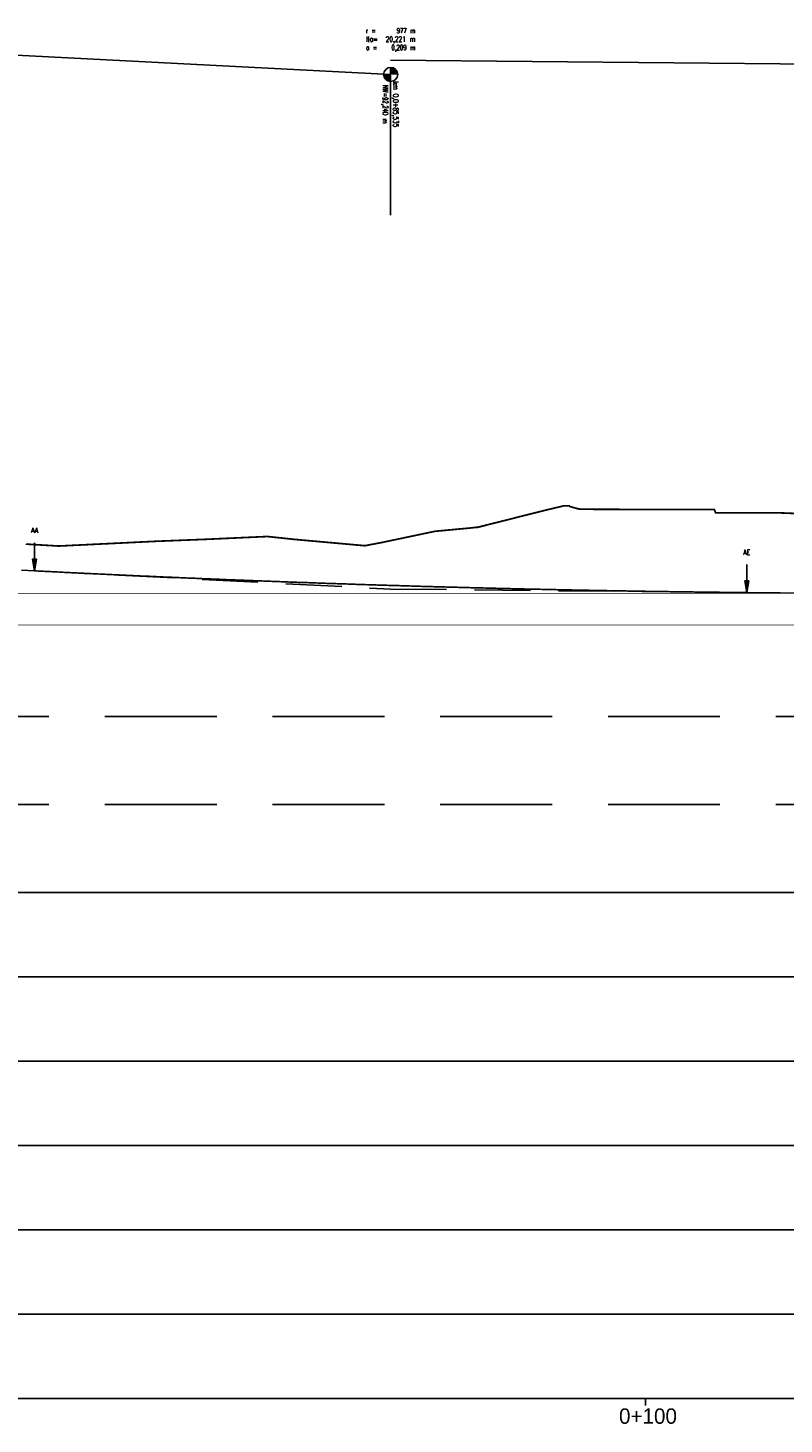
# Model space of a CAD drawing. Header units: metres. Extents: x 3458045 to 3462392, y 5482308 to 5484762.
# Tile 335 of 458: x 3461024 to 3461067, y 5483955 to 5484034. Entities that reach past the tile are written whole.
import ezdxf
from ezdxf.enums import TextEntityAlignment as Align

# ---------------------------------------------------------------- set-up
doc = ezdxf.new("R2010")
doc.units = ezdxf.units.M
doc.linetypes.add('VERDECKT', pattern=[9.525, 6.35, -3.175])
doc.linetypes.add('VERDECKT2', pattern=[4.7625, 3.175, -1.5875])
doc.layers.get('0').update_dxf_attribs({"linetype": 'CONTINUOUS'})
for name, color, linetype in [('0000000___LAENG_01_Standard', 1, 'CONTINUOUS'), ('SP_GELÄNDE-BESTAND', 251, 'CONTINUOUS'), ('SP_GRADIENTE', 3, 'CONTINUOUS'), ('SP_HW10', 170, 'VERDECKT'), ('SP_HW100', 170, 'VERDECKT'), ('SP_Tangentenband', 1, 'CONTINUOUS')]:
    doc.layers.add(name, color=color, linetype=linetype)
doc.layers.add('SP_Höhenplan-Beschriftung-Linien', color=2, linetype='CONTINUOUS', lineweight=25)
doc.layers.add('SP_Höhenplan-Beschriftung-Text', color=2, linetype='CONTINUOUS', lineweight=25)
doc.styles.add('K_ISOCP', font='k_isocp.shx')
doc.styles.get("Standard").update_dxf_attribs({"font": 'txt.shx'})

# ---------------------------------------------------------------- blocks, each defined once
blk = doc.blocks.new('SYMB155')
at = {"color": 0, "linetype": 'ByBlock'}
for p, q in [((0, 0), (0, -2.4)), ((0, -0.02), (0, -0.02)), ((0, -0.04), (0.01, -0.04)), ((0, -0.06), (0.01, -0.06)), ((0, -0.08), (0.01, -0.08)), ((0, -0.1), (0.02, -0.1)), ((0, -0.12), (0.02, -0.12)), ((0, -0.14), (0.02, -0.14)), ((0, -0.16), (0.03, -0.16)), ((0, -0.18), (0.03, -0.18)), ((0, -0.2), (0.03, -0.2)), ((0, -0.22), (0.04, -0.22)), ((0, -0.24), (0.04, -0.24)), ((0, -0.26), (0.04, -0.26)), ((0, -0.28), (0.05, -0.28)), ((0, -0.3), (0.05, -0.3)), ((0, -0.32), (0.05, -0.32)), ((0, -0.34), (0.06, -0.34)), ((0, -0.36), (0.06, -0.36)), ((0, -0.38), (0.06, -0.38)), ((0, -0.4), (0.07, -0.4)), ((0, -0.42), (0.07, -0.42)), ((0, -0.44), (0.07, -0.44)), ((0, -0.46), (0.08, -0.46)), ((0, -0.48), (0.08, -0.48)), ((0, -0.5), (0.09, -0.5)), ((0, -0.52), (0.09, -0.52)), ((0, -0.54), (0.09, -0.54)), ((0, -0.56), (0.1, -0.56)), ((0, -0.58), (0.1, -0.58)), ((0, -0.6), (0.1, -0.6)), ((0, -0.62), (0.11, -0.62)), ((0, -0.64), (0.11, -0.64)), ((0, -0.66), (0.11, -0.66)), ((0, -0.68), (0.12, -0.68)), ((0, -0.7), (0.12, -0.7)), ((0, -0.72), (0.12, -0.72)), ((0, -0.74), (0.13, -0.74)), ((0, -0.76), (0.13, -0.76)), ((0, -0.78), (0.13, -0.78)), ((0, -0.8), (0.14, -0.8)), ((0, -0.82), (0.14, -0.82)), ((0, -0.84), (0.14, -0.84)), ((0, -0.86), (0.15, -0.86)), ((0, -0.88), (0.15, -0.88)), ((0, -0.9), (0.15, -0.9)), ((0, -0.92), (0.16, -0.92)), ((0, -0.94), (0.16, -0.94)), ((0, -0.96), (0.16, -0.96)), ((0, -0.98), (0.17, -0.98))]:
    blk.add_line(p, q, dxfattribs=at)
at = {"color": 0, "linetype": 'ByBlock', "flags": 128}
blk.add_lwpolyline([(0.17, -1), (0, 0), (-0.17, -1), (0.17, -1)], close=True, dxfattribs=at)
blk = doc.blocks.new('SYMB156')
at = {"color": 0, "linetype": 'ByBlock'}
for p, q in [((0, 0), (0, -2.4)), ((-0.17, -0.98), (0, -0.98)), ((-0.16, -0.92), (0, -0.92)), ((-0.16, -0.94), (0, -0.94)), ((-0.16, -0.96), (0, -0.96)), ((-0.15, -0.86), (0, -0.86)), ((-0.15, -0.88), (0, -0.88)), ((-0.15, -0.9), (0, -0.9)), ((-0.14, -0.8), (0, -0.8)), ((-0.14, -0.82), (0, -0.82)), ((-0.14, -0.84), (0, -0.84)), ((-0.13, -0.74), (0, -0.74)), ((-0.13, -0.76), (0, -0.76)), ((-0.13, -0.78), (0, -0.78)), ((-0.12, -0.68), (0, -0.68)), ((-0.12, -0.7), (0, -0.7)), ((-0.12, -0.72), (0, -0.72)), ((-0.11, -0.62), (0, -0.62)), ((-0.11, -0.64), (0, -0.64)), ((-0.11, -0.66), (0, -0.66)), ((-0.1, -0.56), (0, -0.56)), ((-0.1, -0.58), (0, -0.58)), ((-0.1, -0.6), (0, -0.6)), ((-0.09, -0.5), (0, -0.5)), ((-0.09, -0.52), (0, -0.52)), ((-0.09, -0.54), (0, -0.54)), ((-0.08, -0.46), (0, -0.46)), ((-0.08, -0.48), (0, -0.48)), ((-0.07, -0.4), (0, -0.4)), ((-0.07, -0.42), (0, -0.42)), ((-0.07, -0.44), (0, -0.44)), ((-0.06, -0.34), (0, -0.34)), ((-0.06, -0.36), (0, -0.36)), ((-0.06, -0.38), (0, -0.38)), ((-0.05, -0.28), (0, -0.28)), ((-0.05, -0.3), (0, -0.3)), ((-0.05, -0.32), (0, -0.32)), ((-0.04, -0.22), (0, -0.22)), ((-0.04, -0.24), (0, -0.24)), ((-0.04, -0.26), (0, -0.26)), ((-0.03, -0.16), (0, -0.16)), ((-0.03, -0.18), (0, -0.18)), ((-0.03, -0.2), (0, -0.2)), ((-0.02, -0.1), (0, -0.1)), ((-0.02, -0.12), (0, -0.12)), ((-0.02, -0.14), (0, -0.14)), ((-0.01, -0.04), (0, -0.04)), ((-0.01, -0.06), (0, -0.06)), ((-0.01, -0.08), (0, -0.08)), ((0, -0.02), (0, -0.02))]:
    blk.add_line(p, q, dxfattribs=at)
at = {"color": 0, "linetype": 'ByBlock', "flags": 128}
blk.add_lwpolyline([(0.17, -1), (0, 0), (-0.17, -1), (0.17, -1)], close=True, dxfattribs=at)

msp = doc.modelspace()

# ---------------------------------------------------------------- hatches: boundary and pattern name
at = {"layer": '0000000___LAENG_01_Standard', "linetype": 'Continuous'}
for points in [[(3461044.3197, 5484031.2819), (3461044.3195, 5484031.2774), (3461044.3194, 5484031.273), (3461044.3193, 5484031.2685), (3461044.3192, 5484031.264), (3461044.3192, 5484031.2596), (3461044.3193, 5484031.2551), (3461044.3194, 5484031.2506), (3461044.3195, 5484031.2461), (3461044.3197, 5484031.2417), (3461044.32, 5484031.2372), (3461044.3203, 5484031.2328), (3461044.3206, 5484031.2283), (3461044.321, 5484031.2238), (3461044.3215, 5484031.2194), (3461044.322, 5484031.2149), (3461044.3225, 5484031.2105), (3461044.3231, 5484031.2061), (3461044.3238, 5484031.2017), (3461044.3244, 5484031.1972), (3461044.3252, 5484031.1928), (3461044.326, 5484031.1884), (3461044.3268, 5484031.184), (3461044.3277, 5484031.1796), (3461044.3287, 5484031.1753), (3461044.3297, 5484031.1709), (3461044.3307, 5484031.1666), (3461044.3318, 5484031.1622), (3461044.3329, 5484031.1579), (3461044.3341, 5484031.1536), (3461044.3353, 5484031.1493), (3461044.3366, 5484031.145), (3461044.338, 5484031.1407), (3461044.3393, 5484031.1365), (3461044.3408, 5484031.1322), (3461044.3422, 5484031.128), (3461044.3438, 5484031.1238), (3461044.3453, 5484031.1196), (3461044.3469, 5484031.1155), (3461044.3486, 5484031.1113), (3461044.3503, 5484031.1072), (3461044.352, 5484031.1031), (3461044.3538, 5484031.099), (3461044.3557, 5484031.0949), (3461044.3576, 5484031.0908), (3461044.3595, 5484031.0868), (3461044.3615, 5484031.0828), (3461044.3635, 5484031.0788), (3461044.3656, 5484031.0748), (3461044.3677, 5484031.0709), (3461044.3698, 5484031.067), (3461044.372, 5484031.0631), (3461044.3743, 5484031.0592), (3461044.3766, 5484031.0554), (3461044.3789, 5484031.0516), (3461044.3813, 5484031.0478), (3461044.3837, 5484031.044), (3461044.3861, 5484031.0403), (3461044.3886, 5484031.0365), (3461044.3912, 5484031.0329), (3461044.3938, 5484031.0292), (3461044.3964, 5484031.0256), (3461044.399, 5484031.022), (3461044.4017, 5484031.0184), (3461044.4045, 5484031.0149), (3461044.4073, 5484031.0114), (3461044.4101, 5484031.0079), (3461044.4129, 5484031.0045), (3461044.4158, 5484031.0011), (3461044.4188, 5484030.9977), (3461044.4217, 5484030.9944), (3461044.4248, 5484030.991), (3461044.4278, 5484030.9878), (3461044.4309, 5484030.9845), (3461044.434, 5484030.9813), (3461044.4371, 5484030.9782), (3461044.4403, 5484030.975), (3461044.4436, 5484030.9719), (3461044.4468, 5484030.9689), (3461044.4501, 5484030.9658), (3461044.4534, 5484030.9628), (3461044.4568, 5484030.9599), (3461044.4602, 5484030.957), (3461044.4636, 5484030.9541), (3461044.4671, 5484030.9513), (3461044.4706, 5484030.9485), (3461044.4741, 5484030.9457), (3461044.4776, 5484030.943), (3461044.4812, 5484030.9403), (3461044.4848, 5484030.9377), (3461044.4884, 5484030.9351), (3461044.4921, 5484030.9325), (3461044.4958, 5484030.93), (3461044.4995, 5484030.9275), (3461044.5033, 5484030.9251), (3461044.5071, 5484030.9227), (3461044.5109, 5484030.9203), (3461044.5147, 5484030.918), (3461044.5186, 5484030.9157), (3461044.5224, 5484030.9135), (3461044.5263, 5484030.9113), (3461044.5303, 5484030.9092), (3461044.5342, 5484030.9071), (3461044.5382, 5484030.9051), (3461044.5422, 5484030.9031), (3461044.5462, 5484030.9011), (3461044.5503, 5484030.8992), (3461044.5543, 5484030.8973), (3461044.5584, 5484030.8955), (3461044.5625, 5484030.8937), (3461044.5666, 5484030.892), (3461044.5708, 5484030.8903), (3461044.575, 5484030.8887), (3461044.5791, 5484030.8871), (3461044.5833, 5484030.8856), (3461044.5875, 5484030.8841), (3461044.5918, 5484030.8826), (3461044.596, 5484030.8812), (3461044.6003, 5484030.8799), (3461044.6046, 5484030.8786), (3461044.6089, 5484030.8773), (3461044.6132, 5484030.8761), (3461044.6175, 5484030.8749), (3461044.6218, 5484030.8738), (3461044.6262, 5484030.8728), (3461044.6305, 5484030.8717), (3461044.6349, 5484030.8708), (3461044.6393, 5484030.8699), (3461044.6436, 5484030.869), (3461044.648, 5484030.8682), (3461044.6524, 5484030.8674), (3461044.6569, 5484030.8667), (3461044.6613, 5484030.866), (3461044.6657, 5484030.8654), (3461044.6701, 5484030.8648), (3461044.6746, 5484030.8643), (3461044.679, 5484030.8638), (3461044.6835, 5484030.8634), (3461044.6879, 5484030.863), (3461044.6924, 5484030.8627), (3461044.6969, 5484030.8624), (3461044.7013, 5484030.8622), (3461044.7058, 5484030.862), (3461044.7103, 5484030.8619), (3461044.7147, 5484030.8618), (3461044.7192, 5484030.8618), (3461044.7192, 5484031.2618), (3461044.3197, 5484031.2822)], [(3461045.1191, 5484031.2729), (3461045.1189, 5484031.2774), (3461045.1187, 5484031.2819), (3461045.1185, 5484031.2863), (3461045.1182, 5484031.2908), (3461045.1178, 5484031.2953), (3461045.1174, 5484031.2997), (3461045.117, 5484031.3042), (3461045.1165, 5484031.3086), (3461045.1159, 5484031.3131), (3461045.1153, 5484031.3175), (3461045.1147, 5484031.3219), (3461045.114, 5484031.3263), (3461045.1132, 5484031.3307), (3461045.1124, 5484031.3351), (3461045.1116, 5484031.3395), (3461045.1107, 5484031.3439), (3461045.1097, 5484031.3483), (3461045.1087, 5484031.3526), (3461045.1077, 5484031.357), (3461045.1066, 5484031.3613), (3461045.1055, 5484031.3657), (3461045.1043, 5484031.37), (3461045.1031, 5484031.3743), (3461045.1018, 5484031.3785), (3461045.1005, 5484031.3828), (3461045.0991, 5484031.3871), (3461045.0977, 5484031.3913), (3461045.0962, 5484031.3955), (3461045.0947, 5484031.3997), (3461045.0931, 5484031.4039), (3461045.0915, 5484031.4081), (3461045.0898, 5484031.4123), (3461045.0881, 5484031.4164), (3461045.0864, 5484031.4205), (3461045.0846, 5484031.4246), (3461045.0827, 5484031.4287), (3461045.0808, 5484031.4327), (3461045.0789, 5484031.4368), (3461045.0769, 5484031.4408), (3461045.0749, 5484031.4448), (3461045.0728, 5484031.4487), (3461045.0707, 5484031.4527), (3461045.0686, 5484031.4566), (3461045.0664, 5484031.4605), (3461045.0641, 5484031.4643), (3461045.0618, 5484031.4682), (3461045.0595, 5484031.472), (3461045.0571, 5484031.4758), (3461045.0547, 5484031.4796), (3461045.0523, 5484031.4833), (3461045.0498, 5484031.487), (3461045.0472, 5484031.4907), (3461045.0446, 5484031.4943), (3461045.042, 5484031.498), (3461045.0394, 5484031.5016), (3461045.0367, 5484031.5051), (3461045.0339, 5484031.5087), (3461045.0311, 5484031.5122), (3461045.0283, 5484031.5156), (3461045.0255, 5484031.5191), (3461045.0226, 5484031.5225), (3461045.0196, 5484031.5259), (3461045.0167, 5484031.5292), (3461045.0137, 5484031.5325), (3461045.0106, 5484031.5358), (3461045.0075, 5484031.539), (3461045.0044, 5484031.5422), (3461045.0013, 5484031.5454), (3461044.9981, 5484031.5485), (3461044.9949, 5484031.5516), (3461044.9916, 5484031.5547), (3461044.9883, 5484031.5577), (3461044.985, 5484031.5607), (3461044.9816, 5484031.5637), (3461044.9782, 5484031.5666), (3461044.9748, 5484031.5695), (3461044.9713, 5484031.5723), (3461044.9679, 5484031.5751), (3461044.9643, 5484031.5779), (3461044.9608, 5484031.5806), (3461044.9572, 5484031.5833), (3461044.9536, 5484031.5859), (3461044.95, 5484031.5885), (3461044.9463, 5484031.5911), (3461044.9426, 5484031.5936), (3461044.9389, 5484031.5961), (3461044.9351, 5484031.5985), (3461044.9313, 5484031.6009), (3461044.9275, 5484031.6032), (3461044.9237, 5484031.6055), (3461044.9199, 5484031.6078), (3461044.916, 5484031.61), (3461044.9121, 5484031.6122), (3461044.9081, 5484031.6143), (3461044.9042, 5484031.6164), (3461044.9002, 5484031.6185), (3461044.8962, 5484031.6205), (3461044.8922, 5484031.6224), (3461044.8881, 5484031.6244), (3461044.8841, 5484031.6262), (3461044.88, 5484031.628), (3461044.8759, 5484031.6298), (3461044.8718, 5484031.6315), (3461044.8676, 5484031.6332), (3461044.8635, 5484031.6349), (3461044.8593, 5484031.6365), (3461044.8551, 5484031.638), (3461044.8509, 5484031.6395), (3461044.8466, 5484031.6409), (3461044.8424, 5484031.6423), (3461044.8381, 5484031.6437), (3461044.8339, 5484031.645), (3461044.8296, 5484031.6463), (3461044.8253, 5484031.6475), (3461044.8209, 5484031.6486), (3461044.8166, 5484031.6497), (3461044.8123, 5484031.6508), (3461044.8079, 5484031.6518), (3461044.8035, 5484031.6528), (3461044.7992, 5484031.6537), (3461044.7948, 5484031.6546), (3461044.7904, 5484031.6554), (3461044.786, 5484031.6562), (3461044.7816, 5484031.6569), (3461044.7771, 5484031.6576), (3461044.7727, 5484031.6582), (3461044.7683, 5484031.6588), (3461044.7638, 5484031.6593), (3461044.7594, 5484031.6598), (3461044.7549, 5484031.6602), (3461044.7505, 5484031.6606), (3461044.746, 5484031.6609), (3461044.7416, 5484031.6612), (3461044.7371, 5484031.6614), (3461044.7326, 5484031.6616), (3461044.7282, 5484031.6617), (3461044.7237, 5484031.6618), (3461044.7192, 5484031.6618), (3461044.7192, 5484031.2618), (3461045.1192, 5484031.2578), (3461045.1192, 5484031.2595), (3461045.1192, 5484031.264), (3461045.1192, 5484031.2685)]]:
    msp.add_hatch(color=2, dxfattribs=at).paths.add_polyline_path(points)

# ---------------------------------------------------------------- linework, layer by layer
at = {"layer": '0000000___LAENG_01_Standard', "color": 2}
for start, end in [(90, 270), (270, 90)]:
    msp.add_arc((3461044.7192, 5484031.2618), 0.4, start, end, dxfattribs=at)
at = {"layer": 'SP_GELÄNDE-BESTAND', "const_width": 0.1}
msp.add_lwpolyline([(3461024.0007, 5484004.5828), (3461024.1844, 5484004.572), (3461025.8662, 5484004.473), (3461026.9627, 5484004.5259), (3461029.1844, 5484004.6335), (3461031.343, 5484004.7404), (3461031.344, 5484004.7404), (3461034.1844, 5484004.8522), (3461037.7227, 5484005.0141), (3461039.1844, 5484004.858), (3461039.3073, 5484004.8455), (3461043.2555, 5484004.4911), (3461044.1844, 5484004.667), (3461047.2377, 5484005.31), (3461049.1844, 5484005.4916), (3461049.5407, 5484005.5304), (3461049.6217, 5484005.5399), (3461049.6321, 5484005.5377), (3461049.6466, 5484005.532), (3461053.4398, 5484006.4915), (3461054.1844, 5484006.6686), (3461054.5679, 5484006.7589), (3461054.8101, 5484006.7591), (3461054.8533, 5484006.7593), (3461054.8597, 5484006.7581), (3461054.8607, 5484006.7584), (3461054.8614, 5484006.758), (3461054.9047, 5484006.7132), (3461055.4064, 5484006.5769), (3461055.5991, 5484006.5631), (3461055.9786, 5484006.5668), (3461055.9889, 5484006.5612), (3461056.0549, 5484006.5617), (3461056.7286, 5484006.5563), (3461056.9086, 5484006.5562), (3461059.1844, 5484006.5529), (3461061.5912, 5484006.5529), (3461061.9495, 5484006.5469), (3461062.7817, 5484006.5496), (3461063.0979, 5484006.5459), (3461063.1783, 5484006.3595), (3461063.2756, 5484006.3594), (3461064.1844, 5484006.3597), (3461066.7214, 5484006.3603), (3461069.1844, 5484006.2645)], dxfattribs=at)
at = {"layer": 'SP_GRADIENTE'}
msp.add_lwpolyline([(3461023.7601, 5484003.1017), (3461024.4984, 5484003.0638), (3461024.5984, 5484003.0587), (3461024.6984, 5484003.0536), (3461024.7984, 5484003.0485), (3461024.8984, 5484003.0434), (3461024.9984, 5484003.0383), (3461025.0984, 5484003.0332), (3461025.1984, 5484003.0282), (3461025.2984, 5484003.0231), (3461025.3984, 5484003.0181), (3461025.4984, 5484003.013), (3461025.5984, 5484003.008), (3461025.6984, 5484003.003), (3461025.7984, 5484002.998), (3461025.8984, 5484002.993), (3461025.9984, 5484002.988), (3461026.0984, 5484002.9831), (3461026.1984, 5484002.9781), (3461026.2984, 5484002.9732), (3461026.3984, 5484002.9682), (3461026.4984, 5484002.9633), (3461026.5984, 5484002.9584), (3461026.6984, 5484002.9535), (3461026.7984, 5484002.9486), (3461026.8984, 5484002.9437), (3461026.9984, 5484002.9388), (3461027.0984, 5484002.9339), (3461027.1984, 5484002.9291), (3461027.2984, 5484002.9242), (3461027.3984, 5484002.9194), (3461027.4984, 5484002.9146), (3461027.5984, 5484002.9097), (3461027.6984, 5484002.9049), (3461027.7984, 5484002.9001), (3461027.8984, 5484002.8954), (3461027.9984, 5484002.8906), (3461028.0984, 5484002.8858), (3461028.1984, 5484002.8811), (3461028.2984, 5484002.8763), (3461028.3984, 5484002.8716), (3461028.4984, 5484002.8669), (3461028.5984, 5484002.8621), (3461028.6984, 5484002.8574), (3461028.7984, 5484002.8528), (3461028.8984, 5484002.8481), (3461028.9984, 5484002.8434), (3461029.0984, 5484002.8387), (3461029.1984, 5484002.8341), (3461029.2984, 5484002.8294), (3461029.3984, 5484002.8248), (3461029.4984, 5484002.8202), (3461029.5984, 5484002.8156), (3461029.6984, 5484002.811), (3461029.7984, 5484002.8064), (3461029.8984, 5484002.8018), (3461029.9984, 5484002.7972), (3461030.0984, 5484002.7927), (3461030.1984, 5484002.7881), (3461030.2984, 5484002.7836), (3461030.3984, 5484002.7791), (3461030.4984, 5484002.7745), (3461030.5984, 5484002.77), (3461030.6984, 5484002.7655), (3461030.7984, 5484002.761), (3461030.8984, 5484002.7566), (3461030.9984, 5484002.7521), (3461031.0984, 5484002.7476), (3461031.1984, 5484002.7432), (3461031.2984, 5484002.7387), (3461031.3984, 5484002.7343), (3461031.4984, 5484002.7299), (3461031.5984, 5484002.7255), (3461031.6984, 5484002.7211), (3461031.7984, 5484002.7167), (3461031.8984, 5484002.7123), (3461031.9984, 5484002.708), (3461032.0984, 5484002.7036), (3461032.1984, 5484002.6993), (3461032.2984, 5484002.6949), (3461032.3984, 5484002.6906), (3461032.4984, 5484002.6863), (3461032.5984, 5484002.682), (3461032.6984, 5484002.6777), (3461032.7984, 5484002.6734), (3461032.8984, 5484002.6691), (3461032.9984, 5484002.6649), (3461033.0984, 5484002.6606), (3461033.1984, 5484002.6564), (3461033.2984, 5484002.6521), (3461033.3984, 5484002.6479), (3461033.4984, 5484002.6437), (3461033.5984, 5484002.6395), (3461033.6984, 5484002.6353), (3461033.7984, 5484002.6311), (3461033.8984, 5484002.627), (3461033.9984, 5484002.6228), (3461034.0984, 5484002.6186), (3461034.1984, 5484002.6145), (3461034.2984, 5484002.6104), (3461034.3984, 5484002.6063), (3461034.4984, 5484002.6021), (3461034.5984, 5484002.598), (3461034.6984, 5484002.594), (3461034.7984, 5484002.5899), (3461034.8984, 5484002.5858), (3461034.9984, 5484002.5817), (3461035.0984, 5484002.5777), (3461035.1984, 5484002.5737), (3461035.2984, 5484002.5696), (3461035.3984, 5484002.5656), (3461035.4984, 5484002.5616), (3461035.5984, 5484002.5576), (3461035.6984, 5484002.5536), (3461035.7984, 5484002.5496), (3461035.8984, 5484002.5457), (3461035.9984, 5484002.5417), (3461036.0984, 5484002.5378), (3461036.1984, 5484002.5338), (3461036.2984, 5484002.5299), (3461036.3984, 5484002.526), (3461036.4984, 5484002.5221), (3461036.5984, 5484002.5182), (3461036.6984, 5484002.5143), (3461036.7984, 5484002.5104), (3461036.8984, 5484002.5066), (3461036.9984, 5484002.5027), (3461037.0984, 5484002.4989), (3461037.1984, 5484002.495), (3461037.2984, 5484002.4912), (3461037.3984, 5484002.4874), (3461037.4984, 5484002.4836), (3461037.5984, 5484002.4798), (3461037.6984, 5484002.476), (3461037.7984, 5484002.4723), (3461037.8984, 5484002.4685), (3461037.9984, 5484002.4647), (3461038.0984, 5484002.461), (3461038.1984, 5484002.4573), (3461038.2984, 5484002.4535), (3461038.3984, 5484002.4498), (3461038.4984, 5484002.4461), (3461038.5984, 5484002.4424), (3461038.6984, 5484002.4388), (3461038.7984, 5484002.4351), (3461038.8984, 5484002.4314), (3461038.9984, 5484002.4278), (3461039.0984, 5484002.4241), (3461039.1984, 5484002.4205), (3461039.2984, 5484002.4169), (3461039.3984, 5484002.4133), (3461039.4984, 5484002.4097), (3461039.5984, 5484002.4061), (3461039.6984, 5484002.4025), (3461039.7984, 5484002.399), (3461039.8984, 5484002.3954), (3461039.9984, 5484002.3919), (3461040.0984, 5484002.3883), (3461040.1984, 5484002.3848), (3461040.2984, 5484002.3813), (3461040.3984, 5484002.3778), (3461040.4984, 5484002.3743), (3461040.5984, 5484002.3708), (3461040.6984, 5484002.3673), (3461040.7984, 5484002.3638), (3461040.8984, 5484002.3604), (3461040.9984, 5484002.3569), (3461041.0984, 5484002.3535), (3461041.1984, 5484002.3501), (3461041.2984, 5484002.3467), (3461041.3984, 5484002.3433), (3461041.4984, 5484002.3399), (3461041.5984, 5484002.3365), (3461041.6984, 5484002.3331), (3461041.7984, 5484002.3298), (3461041.8984, 5484002.3264), (3461041.9984, 5484002.3231), (3461042.0984, 5484002.3197), (3461042.1984, 5484002.3164), (3461042.2984, 5484002.3131), (3461042.3984, 5484002.3098), (3461042.4984, 5484002.3065), (3461042.5984, 5484002.3032), (3461042.6984, 5484002.3), (3461042.7984, 5484002.2967), (3461042.8984, 5484002.2934), (3461042.9984, 5484002.2902), (3461043.0984, 5484002.287), (3461043.1984, 5484002.2838), (3461043.2984, 5484002.2805), (3461043.3984, 5484002.2773), (3461043.4984, 5484002.2742), (3461043.5984, 5484002.271), (3461043.6984, 5484002.2678), (3461043.7984, 5484002.2646), (3461043.8984, 5484002.2615), (3461043.9984, 5484002.2584), (3461044.0984, 5484002.2552), (3461044.1984, 5484002.2521), (3461044.2984, 5484002.249), (3461044.3984, 5484002.2459), (3461044.4984, 5484002.2428), (3461044.5984, 5484002.2397), (3461044.6984, 5484002.2367), (3461044.7984, 5484002.2336), (3461044.8984, 5484002.2306), (3461044.9984, 5484002.2275), (3461045.0984, 5484002.2245), (3461045.1984, 5484002.2215), (3461045.2984, 5484002.2185), (3461045.3984, 5484002.2155), (3461045.4984, 5484002.2125), (3461045.5984, 5484002.2095), (3461045.6984, 5484002.2066), (3461045.7984, 5484002.2036), (3461045.8984, 5484002.2007), (3461045.9984, 5484002.1978), (3461046.0984, 5484002.1948), (3461046.1984, 5484002.1919), (3461046.2984, 5484002.189), (3461046.3984, 5484002.1861), (3461046.4984, 5484002.1832), (3461046.5984, 5484002.1804), (3461046.6984, 5484002.1775), (3461046.7984, 5484002.1747), (3461046.8984, 5484002.1718), (3461046.9984, 5484002.169), (3461047.0984, 5484002.1662), (3461047.1984, 5484002.1634), (3461047.2984, 5484002.1606), (3461047.3984, 5484002.1578), (3461047.4984, 5484002.155), (3461047.5984, 5484002.1522), (3461047.6984, 5484002.1495), (3461047.7984, 5484002.1467), (3461047.8984, 5484002.144), (3461047.9984, 5484002.1412), (3461048.0984, 5484002.1385), (3461048.1984, 5484002.1358), (3461048.2984, 5484002.1331), (3461048.3984, 5484002.1304), (3461048.4984, 5484002.1278), (3461048.5984, 5484002.1251), (3461048.6984, 5484002.1224), (3461048.7984, 5484002.1198), (3461048.8984, 5484002.1171), (3461048.9984, 5484002.1145), (3461049.0984, 5484002.1119), (3461049.1984, 5484002.1093), (3461049.2984, 5484002.1067), (3461049.3984, 5484002.1041), (3461049.4984, 5484002.1015), (3461049.5984, 5484002.099), (3461049.6984, 5484002.0964), (3461049.7984, 5484002.0939), (3461049.8984, 5484002.0913), (3461049.9984, 5484002.0888), (3461050.0984, 5484002.0863), (3461050.1984, 5484002.0838), (3461050.2984, 5484002.0813), (3461050.3984, 5484002.0788), (3461050.4984, 5484002.0764), (3461050.5984, 5484002.0739), (3461050.6984, 5484002.0714), (3461050.7984, 5484002.069), (3461050.8984, 5484002.0666), (3461050.9984, 5484002.0641), (3461051.0984, 5484002.0617), (3461051.1984, 5484002.0593), (3461051.2984, 5484002.0569), (3461051.3984, 5484002.0546), (3461051.4984, 5484002.0522), (3461051.5984, 5484002.0498), (3461051.6984, 5484002.0475), (3461051.7984, 5484002.0451), (3461051.8984, 5484002.0428), (3461051.9984, 5484002.0405), (3461052.0984, 5484002.0382), (3461052.1984, 5484002.0359), (3461052.2984, 5484002.0336), (3461052.3984, 5484002.0313), (3461052.4984, 5484002.0291), (3461052.5984, 5484002.0268), (3461052.6984, 5484002.0246), (3461052.7984, 5484002.0223), (3461052.8984, 5484002.0201), (3461052.9984, 5484002.0179), (3461053.0984, 5484002.0157), (3461053.1984, 5484002.0135), (3461053.2984, 5484002.0113), (3461053.3984, 5484002.0091), (3461053.4984, 5484002.0069), (3461053.5984, 5484002.0048), (3461053.6984, 5484002.0026), (3461053.7984, 5484002.0005), (3461053.8984, 5484001.9984), (3461053.9984, 5484001.9963), (3461054.0984, 5484001.9942), (3461054.1984, 5484001.9921), (3461054.2984, 5484001.99), (3461054.3984, 5484001.9879), (3461054.4984, 5484001.9858), (3461054.5984, 5484001.9838), (3461054.6984, 5484001.9818), (3461054.7984, 5484001.9797), (3461054.8984, 5484001.9777), (3461054.9984, 5484001.9757), (3461055.0984, 5484001.9737), (3461055.1984, 5484001.9717), (3461055.2984, 5484001.9697), (3461055.3984, 5484001.9677), (3461055.4984, 5484001.9658), (3461055.5984, 5484001.9638), (3461055.6984, 5484001.9619), (3461055.7984, 5484001.96), (3461055.8984, 5484001.958), (3461055.9984, 5484001.9561), (3461056.0984, 5484001.9542), (3461056.1984, 5484001.9523), (3461056.2984, 5484001.9505), (3461056.3984, 5484001.9486), (3461056.4984, 5484001.9467), (3461056.5984, 5484001.9449), (3461056.6984, 5484001.943), (3461056.7984, 5484001.9412), (3461056.8984, 5484001.9394), (3461056.9984, 5484001.9376), (3461057.0984, 5484001.9358), (3461057.1984, 5484001.934), (3461057.2984, 5484001.9322), (3461057.3984, 5484001.9305), (3461057.4984, 5484001.9287), (3461057.5984, 5484001.927), (3461057.6984, 5484001.9252), (3461057.7984, 5484001.9235), (3461057.8984, 5484001.9218), (3461057.9984, 5484001.9201), (3461058.0984, 5484001.9184), (3461058.1984, 5484001.9167), (3461058.2984, 5484001.915), (3461058.3984, 5484001.9134), (3461058.4984, 5484001.9117), (3461058.5984, 5484001.9101), (3461058.6984, 5484001.9084), (3461058.7984, 5484001.9068), (3461058.8984, 5484001.9052), (3461058.9984, 5484001.9036), (3461059.0984, 5484001.902), (3461059.1984, 5484001.9004), (3461059.2984, 5484001.8989), (3461059.3984, 5484001.8973), (3461059.4984, 5484001.8957), (3461059.5984, 5484001.8942), (3461059.6984, 5484001.8927), (3461059.7984, 5484001.8911), (3461059.8984, 5484001.8896), (3461059.9984, 5484001.8881), (3461060.0984, 5484001.8866), (3461060.1984, 5484001.8852), (3461060.2984, 5484001.8837), (3461060.3984, 5484001.8822), (3461060.4984, 5484001.8808), (3461060.5984, 5484001.8793), (3461060.6984, 5484001.8779), (3461060.7984, 5484001.8765), (3461060.8984, 5484001.8751), (3461060.9984, 5484001.8737), (3461061.0984, 5484001.8723), (3461061.1984, 5484001.8709), (3461061.2984, 5484001.8696), (3461061.3984, 5484001.8682), (3461061.4984, 5484001.8669), (3461061.5984, 5484001.8655), (3461061.6984, 5484001.8642), (3461061.7984, 5484001.8629), (3461061.8984, 5484001.8616), (3461061.9984, 5484001.8603), (3461062.0984, 5484001.859), (3461062.1984, 5484001.8577), (3461062.2984, 5484001.8565), (3461062.3984, 5484001.8552), (3461062.4984, 5484001.854), (3461062.5984, 5484001.8527), (3461062.6984, 5484001.8515), (3461062.7984, 5484001.8503), (3461062.8984, 5484001.8491), (3461062.9984, 5484001.8479), (3461063.0984, 5484001.8467), (3461063.1984, 5484001.8455), (3461063.2984, 5484001.8444), (3461063.3984, 5484001.8432), (3461063.4984, 5484001.8421), (3461063.5984, 5484001.8409), (3461063.6984, 5484001.8398), (3461063.7984, 5484001.8387), (3461063.8984, 5484001.8376), (3461063.9984, 5484001.8365), (3461064.0984, 5484001.8354), (3461064.1984, 5484001.8344), (3461064.2984, 5484001.8333), (3461064.3984, 5484001.8323), (3461064.4984, 5484001.8312), (3461064.5984, 5484001.8302), (3461064.6984, 5484001.8292), (3461064.7984, 5484001.8282), (3461064.8984, 5484001.8272), (3461064.94, 5484001.8267), (3461138.9685, 5484001.0943)], dxfattribs=at)
at = {"layer": 'SP_HW10', "lineweight": 30, "const_width": 0.05}
msp.add_lwpolyline([(3460947.0765, 5483999.9867), (3461463.4646, 5483999.9867)], dxfattribs=at)
at = {"layer": 'SP_HW100', "lineweight": 30, "const_width": 0.05}
msp.add_lwpolyline([(3460947.0765, 5484001.7867), (3461463.4646, 5484001.7867)], dxfattribs=at)
at = {"layer": 'SP_Höhenplan-Beschriftung-Linien', "color": 251, "linetype": 'VERDECKT'}
for p, q in [((3461463.4646, 5483994.7871), (3460950.7074, 5483994.7871)), ((3461463.4646, 5483989.7871), (3460950.7074, 5483989.7871))]:
    msp.add_line(p, q, dxfattribs=at)
at = {"layer": 'SP_Höhenplan-Beschriftung-Linien', "color": 3}
msp.add_line((3461463.4646, 5483984.7871), (3460947.0765, 5483984.7871), dxfattribs=at)
at = {"layer": 'SP_Höhenplan-Beschriftung-Linien', "color": 2}
for p, q in [((3461463.4646, 5483979.9975), (3460947.0765, 5483979.9975)), ((3461463.4646, 5483975.2078), (3460947.0765, 5483975.2078)), ((3461463.4646, 5483970.4182), (3460947.0765, 5483970.4182)), ((3461463.4646, 5483965.6286), (3460947.0765, 5483965.6286)), ((3461463.4646, 5483960.8389), (3460947.0765, 5483960.8389)), ((3461463.4646, 5483956.0493), (3460947.0765, 5483956.0493))]:
    msp.add_line(p, q, dxfattribs=at)
at = {"layer": 'SP_Höhenplan-Beschriftung-Text', "color": 2}
msp.add_line((3461059.1844, 5483956.0493), (3461059.1844, 5483955.6392), dxfattribs=at)
at = {"layer": 'SP_Tangentenband', "color": 1}
for p, q in [((3461000.868, 5484033.5106), (3461044.7192, 5484031.2618)), ((3461044.7192, 5484032.0781), (3461107.0729, 5484031.4611)), ((3461044.7192, 5484031.6618), (3461044.7192, 5484023.2618))]:
    msp.add_line(p, q, dxfattribs=at)
at = {"layer": 'SP_Tangentenband', "color": 7, "linetype": 'VERDECKT2'}
msp.add_lwpolyline([(3461024.4984, 5484003.0638), (3461044.7192, 5484002.0268), (3461064.94, 5484001.8267)], dxfattribs=at)

# ---------------------------------------------------------------- block references
at = {"layer": 'SP_Tangentenband', "color": 0, "linetype": 'ByBlock', "xscale": -0.6666666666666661, "yscale": 0.666666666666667, "zscale": -0.6666666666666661, "rotation": 180}
for name, p in [('SYMB155', (3461024.4984, 5484003.0638)), ('SYMB156', (3461064.94, 5484001.8267))]:
    msp.add_blockref(name, p, dxfattribs=at)

# ---------------------------------------------------------------- texts
at = {"layer": '0000000___LAENG_01_Standard', "color": 2}
for s, width, p, p2 in [('lta=  20,221 m', 0.767123, (3461043.3192, 5484033.1218), (3461046.1192, 5484033.1218)), ('r =      977 m', 0.682927, (3461043.3192, 5484033.6018), (3461046.1192, 5484033.6018)), ('a =    0,209 m', 0.727273, (3461043.3192, 5484032.6418), (3461046.1192, 5484032.6418))]:
    msp.add_text(s, height=0.3, dxfattribs=dict(at, width=width)).set_placement(p, p2, align=Align.FIT)
for s, width, p, p2 in [('NW=92,240 m', 0.709677, (3461044.2692, 5484030.6618), (3461044.2692, 5484028.4618)), ('km 0,0+85,535', 0.764706, (3461044.8692, 5484030.8618), (3461044.8692, 5484028.2618))]:
    msp.add_text(s, height=0.3, rotation=270, dxfattribs=dict(at, width=width)).set_placement(p, p2, align=Align.FIT)
at = {"layer": 'SP_Höhenplan-Beschriftung-Text', "style": 'K_ISOCP'}
msp.add_text('0+100', height=0.875, dxfattribs=at).set_placement((3461057.6903, 5483954.6057))
at = {"layer": 'SP_Tangentenband', "color": 0, "linetype": 'ByBlock', "width": 0.8}
for s, p, p2 in [('AA', (3461024.2984, 5484005.2138), (3461024.6984, 5484005.2138)), ('AE', (3461064.74, 5484003.9767), (3461065.14, 5484003.9767))]:
    msp.add_text(s, height=0.3, dxfattribs=at).set_placement(p, p2, align=Align.FIT)

doc.saveas('drawing.dxf')
